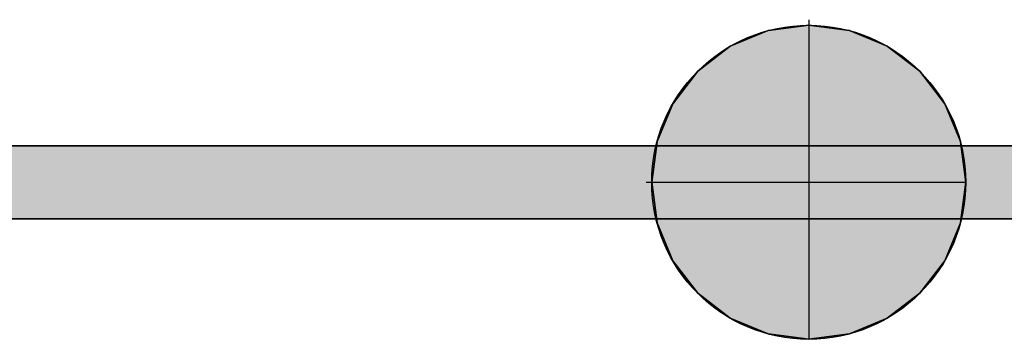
# Model space of a CAD drawing. Header units: inches. Extents: x 15 to 546804, y -66 to 267312.
# Tile 322 of 478: x 428193 to 429543, y 134840 to 135279. Entities that reach past the tile are written whole.
import ezdxf

# ---------------------------------------------------------------- set-up
doc = ezdxf.new("R2010")
doc.units = ezdxf.units.IN
doc.header["$MEASUREMENT"] = 0

msp = doc.modelspace()

# ---------------------------------------------------------------- hatches: boundary and pattern name
at = {"lineweight": 20}
h = msp.add_hatch(color=7, dxfattribs=at)
h.dxf.hatch_style = 1
h.paths.add_polyline_path([(429274.7, 135271.1), (429274.7, 135055.7), (429490.1, 135055.7, 0.414214)])
h.paths.add_polyline_path([(429274.7, 135271.1, 0.414214), (429059.3, 135055.7), (429274.7, 135055.7)])
h.paths.add_polyline_path([(429274.7, 135055.7), (429059.3, 135055.7, 0.414214), (429274.7, 134840.3)])
h.paths.add_polyline_path([(429490.1, 135055.7), (429274.7, 135055.7), (429274.7, 134840.3, 0.414214)])
h = msp.add_hatch(color=7, dxfattribs=at)
h.dxf.hatch_style = 1
h.paths.add_polyline_path([(428017.1, 135005.7), (430738.2, 135005.7), (430738.2, 135105.7), (428017.1, 135105.7)])

# ---------------------------------------------------------------- linework, layer by layer
at = {"color": 7}
for p, q in [((429274.7, 135278.7, 0), (429274.7, 135271.2, 0)), ((429274.7, 135271.2, 0), (429274.7, 135271.2, 7000)), ((429274.7, 135271.2, 0), (429274.7, 134840.3, 0)), ((429219, 135263.8, 0), (429219, 135263.8, 7000)), ((429330.5, 135263.8, 0), (429330.5, 135263.8, 7000)), ((429167, 135242.3, 0), (429167, 135242.3, 7000)), ((429382.4, 135242.3, 0), (429382.4, 135242.3, 7000)), ((429122.4, 135208.1, 0), (429122.4, 135208.1, 7000)), ((429427, 135208.1, 0), (429427, 135208.1, 7000)), ((429088.1, 135163.4, 0), (429088.1, 135163.4, 7000)), ((429461.3, 135163.4, 0), (429461.3, 135163.4, 7000)), ((429066.6, 135111.5, 0), (429066.6, 135111.5, 7000)), ((429482.8, 135111.5, 0), (429482.8, 135111.5, 7000)), ((430742.2, 135105.7, 300), (428017.1, 135105.7, 300)), ((430742.2, 135105.7, 3000), (428017.1, 135105.7, 3000)), ((429051.7, 135055.7, 0), (429059.3, 135055.7, 0)), ((429059.3, 135055.7, 0), (429059.3, 135055.7, 7000)), ((429059.3, 135055.7, 0), (429490.1, 135055.7, 0)), ((429490.1, 135055.7, 0), (429490.1, 135055.7, 7000)), ((428017.1, 135005.7, 300), (430742.2, 135005.7, 300)), ((428017.1, 135005.7, 3000), (430742.2, 135005.7, 3000)), ((429066.6, 135000, 0), (429066.6, 135000, 7000)), ((429482.8, 135000, 0), (429482.8, 135000, 7000)), ((429088.1, 134948, 0), (429088.1, 134948, 7000)), ((429461.3, 134948, 0), (429461.3, 134948, 7000)), ((429122.4, 134903.4, 0), (429122.4, 134903.4, 7000)), ((429427, 134903.4, 0), (429427, 134903.4, 7000)), ((429167, 134869.2, 0), (429167, 134869.2, 7000)), ((429382.4, 134869.2, 0), (429382.4, 134869.2, 7000)), ((429219, 134847.6, 0), (429219, 134847.6, 7000)), ((429274.7, 134840.3, 0), (429274.7, 134840.3, 7000)), ((429330.5, 134847.6, 0), (429330.5, 134847.6, 7000))]:
    msp.add_line(p, q, dxfattribs=at)
at = {"color": 7, "lineweight": 20}
for p, q in [((430738.2, 135105.7, 300), (428017.1, 135105.7, 300)), ((428017.1, 135005.7, 300), (430738.2, 135005.7, 300))]:
    msp.add_line(p, q, dxfattribs=at)
at = {"color": 7}
for centre in [(429274.7, 135055.7, 7000), (429274.7, 135055.7, 0)]:
    msp.add_circle(centre, 215.4, dxfattribs=at)
for points, invisible_edges in [([(429219, 135263.8, 7000), (429274.7, 135271.2, 0), (429219, 135263.8, 0)], 1), ([(429274.7, 135271.2, 0), (429219, 135263.8, 7000), (429274.7, 135271.2, 7000)], 1), ([(429219, 134847.6, 0), (429219, 135263.8, 0), (429274.7, 135271.2, 0)], 13), ([(429219, 134847.6, 0), (429274.7, 135271.2, 0), (429274.7, 134840.3, 0)], 3), ([(429219, 135263.8, 7000), (429274.7, 134840.3, 7000), (429274.7, 135271.2, 7000)], 3), ([(429274.7, 135271.2, 7000), (429330.5, 135263.8, 0), (429274.7, 135271.2, 0)], 1), ([(429330.5, 135263.8, 0), (429274.7, 135271.2, 7000), (429330.5, 135263.8, 7000)], 1), ([(429274.7, 134840.3, 0), (429274.7, 135271.2, 0), (429330.5, 135263.8, 0)], 13), ([(429274.7, 135271.2, 7000), (429274.7, 134840.3, 7000), (429330.5, 134847.6, 7000)], 13), ([(429274.7, 135271.2, 7000), (429330.5, 134847.6, 7000), (429330.5, 135263.8, 7000)], 3), ([(429167, 135242.3, 7000), (429219, 135263.8, 0), (429167, 135242.3, 0)], 1), ([(429219, 135263.8, 0), (429167, 135242.3, 7000), (429219, 135263.8, 7000)], 1), ([(429167, 134869.2, 0), (429167, 135242.3, 0), (429219, 135263.8, 0)], 13), ([(429167, 134869.2, 0), (429219, 135263.8, 0), (429219, 134847.6, 0)], 3), ([(429167, 135242.3, 7000), (429219, 134847.6, 7000), (429219, 135263.8, 7000)], 3), ([(429219, 135263.8, 7000), (429219, 134847.6, 7000), (429274.7, 134840.3, 7000)], 13), ([(429274.7, 134840.3, 0), (429330.5, 135263.8, 0), (429330.5, 134847.6, 0)], 3), ([(429330.5, 135263.8, 7000), (429382.4, 135242.3, 0), (429330.5, 135263.8, 0)], 1), ([(429382.4, 135242.3, 0), (429330.5, 135263.8, 7000), (429382.4, 135242.3, 7000)], 1), ([(429330.5, 134847.6, 0), (429330.5, 135263.8, 0), (429382.4, 135242.3, 0)], 13), ([(429330.5, 135263.8, 7000), (429330.5, 134847.6, 7000), (429382.4, 134869.2, 7000)], 13), ([(429330.5, 135263.8, 7000), (429382.4, 134869.2, 7000), (429382.4, 135242.3, 7000)], 3), ([(429122.4, 134903.4, 0), (429122.4, 135208.1, 0), (429167, 135242.3, 0)], 13), ([(429122.4, 134903.4, 0), (429167, 135242.3, 0), (429167, 134869.2, 0)], 3), ([(429122.4, 135208.1, 7000), (429167, 135242.3, 0), (429122.4, 135208.1, 0)], 1), ([(429167, 135242.3, 0), (429122.4, 135208.1, 7000), (429167, 135242.3, 7000)], 1), ([(429122.4, 135208.1, 7000), (429167, 134869.2, 7000), (429167, 135242.3, 7000)], 3), ([(429167, 135242.3, 7000), (429167, 134869.2, 7000), (429219, 134847.6, 7000)], 13), ([(429330.5, 134847.6, 0), (429382.4, 135242.3, 0), (429382.4, 134869.2, 0)], 3), ([(429382.4, 135242.3, 7000), (429427, 135208.1, 0), (429382.4, 135242.3, 0)], 1), ([(429427, 135208.1, 0), (429382.4, 135242.3, 7000), (429427, 135208.1, 7000)], 1), ([(429382.4, 134869.2, 0), (429382.4, 135242.3, 0), (429427, 135208.1, 0)], 13), ([(429382.4, 135242.3, 7000), (429382.4, 134869.2, 7000), (429427, 134903.4, 7000)], 13), ([(429382.4, 135242.3, 7000), (429427, 134903.4, 7000), (429427, 135208.1, 7000)], 3), ([(429088.1, 134948, 0), (429088.1, 135163.4, 0), (429122.4, 135208.1, 0)], 13), ([(429088.1, 134948, 0), (429122.4, 135208.1, 0), (429122.4, 134903.4, 0)], 3), ([(429122.4, 135208.1, 7000), (429088.1, 135163.4, 0), (429088.1, 135163.4, 7000)], 1), ([(429088.1, 135163.4, 0), (429122.4, 135208.1, 7000), (429122.4, 135208.1, 0)], 1), ([(429088.1, 135163.4, 7000), (429122.4, 134903.4, 7000), (429122.4, 135208.1, 7000)], 3), ([(429122.4, 135208.1, 7000), (429122.4, 134903.4, 7000), (429167, 134869.2, 7000)], 13), ([(429382.4, 134869.2, 0), (429427, 135208.1, 0), (429427, 134903.4, 0)], 3), ([(429427, 135208.1, 0), (429461.3, 135163.4, 7000), (429461.3, 135163.4, 0)], 1), ([(429461.3, 135163.4, 7000), (429427, 135208.1, 0), (429427, 135208.1, 7000)], 1), ([(429427, 134903.4, 0), (429427, 135208.1, 0), (429461.3, 135163.4, 0)], 13), ([(429427, 135208.1, 7000), (429427, 134903.4, 7000), (429461.3, 134948, 7000)], 13), ([(429427, 135208.1, 7000), (429461.3, 134948, 7000), (429461.3, 135163.4, 7000)], 3), ([(429066.6, 135000, 0), (429066.6, 135111.5, 0), (429088.1, 135163.4, 0)], 13), ([(429066.6, 135000, 0), (429088.1, 135163.4, 0), (429088.1, 134948, 0)], 3), ([(429088.1, 135163.4, 7000), (429066.6, 135111.5, 0), (429066.6, 135111.5, 7000)], 1), ([(429066.6, 135111.5, 0), (429088.1, 135163.4, 7000), (429088.1, 135163.4, 0)], 1), ([(429066.6, 135111.5, 7000), (429088.1, 134948, 7000), (429088.1, 135163.4, 7000)], 3), ([(429088.1, 135163.4, 7000), (429088.1, 134948, 7000), (429122.4, 134903.4, 7000)], 13), ([(429427, 134903.4, 0), (429461.3, 135163.4, 0), (429461.3, 134948, 0)], 3), ([(429461.3, 135163.4, 0), (429482.8, 135111.5, 7000), (429482.8, 135111.5, 0)], 1), ([(429482.8, 135111.5, 7000), (429461.3, 135163.4, 0), (429461.3, 135163.4, 7000)], 1), ([(429461.3, 134948, 0), (429461.3, 135163.4, 0), (429482.8, 135111.5, 0)], 13), ([(429461.3, 135163.4, 7000), (429461.3, 134948, 7000), (429482.8, 135000, 7000)], 13), ([(429461.3, 135163.4, 7000), (429482.8, 135000, 7000), (429482.8, 135111.5, 7000)], 3), ([(429066.6, 135111.5, 0), (429066.6, 135000, 0), (429059.3, 135055.7, 0)], 1), ([(429066.6, 135111.5, 7000), (429059.3, 135055.7, 0), (429059.3, 135055.7, 7000)], 1), ([(429059.3, 135055.7, 0), (429066.6, 135111.5, 7000), (429066.6, 135111.5, 0)], 1), ([(429066.6, 135000, 7000), (429066.6, 135111.5, 7000), (429059.3, 135055.7, 7000)], 1), ([(429066.6, 135111.5, 7000), (429066.6, 135000, 7000), (429088.1, 134948, 7000)], 13), ([(429461.3, 134948, 0), (429482.8, 135111.5, 0), (429482.8, 135000, 0)], 3), ([(429482.8, 135111.5, 0), (429490.1, 135055.7, 7000), (429490.1, 135055.7, 0)], 1), ([(429490.1, 135055.7, 7000), (429482.8, 135111.5, 0), (429482.8, 135111.5, 7000)], 1), ([(429482.8, 135000, 0), (429482.8, 135111.5, 0), (429490.1, 135055.7, 0)], 1), ([(429482.8, 135111.5, 7000), (429482.8, 135000, 7000), (429490.1, 135055.7, 7000)], 1), ([(428017.1, 135105.7, 300), (430742.2, 135105.7, 3000), (430742.2, 135105.7, 300)], 1), ([(430742.2, 135105.7, 3000), (428017.1, 135105.7, 300), (428017.1, 135105.7, 3000)], 1), ([(428017.1, 135005.7, 3000), (430742.2, 135105.7, 3000), (428017.1, 135105.7, 3000)], 1), ([(430742.2, 135105.7, 3000), (428017.1, 135005.7, 3000), (430742.2, 135005.7, 3000)], 1), ([(430742.2, 135105.7, 300), (428017.1, 135005.7, 300), (428017.1, 135105.7, 300)], 1), ([(428017.1, 135005.7, 300), (430742.2, 135105.7, 300), (430742.2, 135005.7, 300)], 1), ([(429059.3, 135055.7, 7000), (429066.6, 135000, 0), (429066.6, 135000, 7000)], 1), ([(429066.6, 135000, 0), (429059.3, 135055.7, 7000), (429059.3, 135055.7, 0)], 1), ([(429490.1, 135055.7, 0), (429482.8, 135000, 7000), (429482.8, 135000, 0)], 1), ([(429482.8, 135000, 7000), (429490.1, 135055.7, 0), (429490.1, 135055.7, 7000)], 1), ([(430742.2, 135005.7, 3000), (428017.1, 135005.7, 300), (430742.2, 135005.7, 300)], 1), ([(428017.1, 135005.7, 300), (430742.2, 135005.7, 3000), (428017.1, 135005.7, 3000)], 1), ([(429066.6, 135000, 7000), (429088.1, 134948, 0), (429088.1, 134948, 7000)], 1), ([(429088.1, 134948, 0), (429066.6, 135000, 7000), (429066.6, 135000, 0)], 1), ([(429482.8, 135000, 0), (429461.3, 134948, 7000), (429461.3, 134948, 0)], 1), ([(429461.3, 134948, 7000), (429482.8, 135000, 0), (429482.8, 135000, 7000)], 1), ([(429088.1, 134948, 7000), (429122.4, 134903.4, 0), (429122.4, 134903.4, 7000)], 1), ([(429122.4, 134903.4, 0), (429088.1, 134948, 7000), (429088.1, 134948, 0)], 1), ([(429461.3, 134948, 0), (429427, 134903.4, 7000), (429427, 134903.4, 0)], 1), ([(429427, 134903.4, 7000), (429461.3, 134948, 0), (429461.3, 134948, 7000)], 1), ([(429167, 134869.2, 7000), (429122.4, 134903.4, 0), (429167, 134869.2, 0)], 1), ([(429122.4, 134903.4, 0), (429167, 134869.2, 7000), (429122.4, 134903.4, 7000)], 1), ([(429427, 134903.4, 7000), (429382.4, 134869.2, 0), (429427, 134903.4, 0)], 1), ([(429382.4, 134869.2, 0), (429427, 134903.4, 7000), (429382.4, 134869.2, 7000)], 1), ([(429219, 134847.6, 7000), (429167, 134869.2, 0), (429219, 134847.6, 0)], 1), ([(429167, 134869.2, 0), (429219, 134847.6, 7000), (429167, 134869.2, 7000)], 1), ([(429382.4, 134869.2, 7000), (429330.5, 134847.6, 0), (429382.4, 134869.2, 0)], 1), ([(429330.5, 134847.6, 0), (429382.4, 134869.2, 7000), (429330.5, 134847.6, 7000)], 1), ([(429274.7, 134840.3, 7000), (429219, 134847.6, 0), (429274.7, 134840.3, 0)], 1), ([(429219, 134847.6, 0), (429274.7, 134840.3, 7000), (429219, 134847.6, 7000)], 1), ([(429330.5, 134847.6, 7000), (429274.7, 134840.3, 0), (429330.5, 134847.6, 0)], 1), ([(429274.7, 134840.3, 0), (429330.5, 134847.6, 7000), (429274.7, 134840.3, 7000)], 1)]:
    msp.add_3dface(points, dxfattribs=dict(at, invisible_edges=invisible_edges))

doc.saveas('drawing.dxf')
